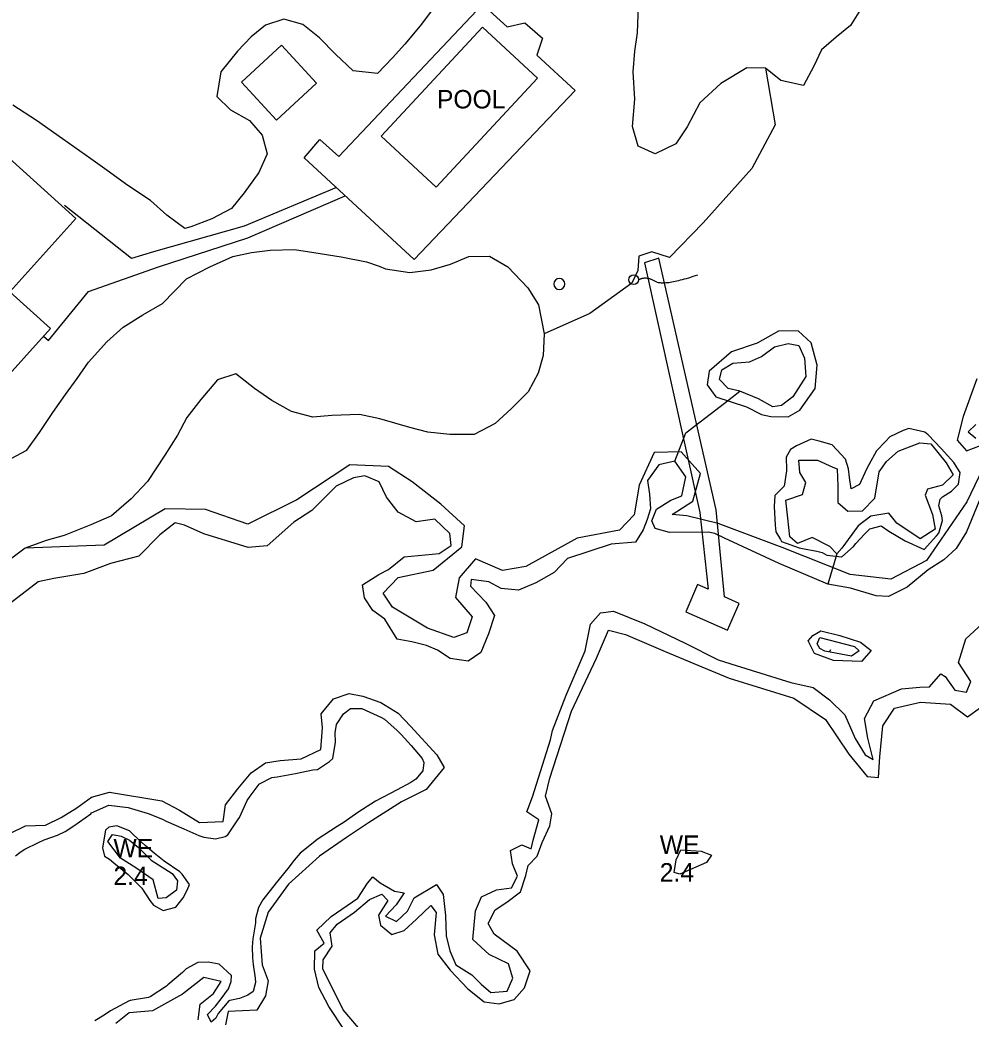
# Model space of a CAD drawing. Extents: x 2160437 to 2172832, y 205694 to 212444.
# Drawn here: x 2161184.1 to 2161442, y 211528.1 to 211799.2 of the extents above; entities that cross this region are included whole.
import ezdxf

# ---------------------------------------------------------------- set-up
doc = ezdxf.new("R2010")
doc.units = 0
for name, color, linetype in [('Default', 7, 'Continuous'), ('RD_EX_Bldg', 7, 'Continuous'), ('RD_EX_Bldg_Pool', 7, 'Continuous'), ('RD_EX_BldgApp', 7, 'Continuous'), ('RD_EX_BldgApp_txCode', 7, 'Continuous'), ('RD_EX_Conc', 7, 'Continuous'), ('RD_EX_Dam', 7, 'Continuous'), ('RD_EX_H2O', 7, 'Continuous'), ('RD_EX_H2O_Pond', 7, 'Continuous'), ('RD_EX_H2O_txCode', 7, 'Continuous'), ('RD_EX_Road_Post', 7, 'Continuous'), ('RD_EX_SU_Telecom', 7, 'Continuous'), ('RD_EX_VEG_ShrubLine', 7, 'Continuous'), ('RD_EX_VEG_TreeLine', 7, 'Continuous')]:
    doc.layers.add(name, color=color, linetype=linetype)

# ---------------------------------------------------------------- blocks, each defined once
blk = doc.blocks.new('POST')
at = {"layer": 'Default'}
for start, end in [(90, 270), (270, 90)]:
    blk.add_arc((0, 0), 0.0417, start, end, dxfattribs=at)

msp = doc.modelspace()

# ---------------------------------------------------------------- linework, layer by layer
at = {"layer": 'RD_EX_Bldg'}
for points in [[(2161264.54, 211782.04), (2161255.02, 211792.35), (2161244.17, 211782.34), (2161253.68, 211772.02)], [(2161120.48, 211723.56), (2161144.45, 211750.16), (2161150.21, 211744.97), (2161172.38, 211769.57), (2161199.28, 211745.33), (2161181.34, 211725.42), (2161192.32, 211715.52), (2161164.12, 211684.23)]]:
    msp.add_lwpolyline(points, close=True, dxfattribs=at)
at = {"layer": 'RD_EX_Bldg_Pool'}
msp.add_lwpolyline([(2161309.54, 211797.3), (2161282.1, 211767.72), (2161297, 211753.9), (2161324.44, 211783.48)], close=True, dxfattribs=at)
at = {"layer": 'RD_EX_BldgApp'}
msp.add_lwpolyline([(2161324.3, 211789.64), (2161334.69, 211780.12), (2161291, 211734.27), (2161261.13, 211761.86), (2161265.42, 211766.75), (2161270.6, 211762.2), (2161309.58, 211803.42), (2161316.21, 211797.35), (2161321.06, 211798.46), (2161325.82, 211794.27)], close=True, dxfattribs=at)
at = {"layer": 'RD_EX_Conc'}
for points in [[(2161190.45, 211713.44), (2161191.85, 211712.2), (2161202.7, 211725.53), (2161221.62, 211732.19), (2161245.87, 211740.09), (2161272.3, 211751.54)], [(2161269.91, 211753.75), (2161244.86, 211743.24), (2161220.28, 211736.27), (2161214.33, 211734.5), (2161196.19, 211748.92)]]:
    msp.add_lwpolyline(points, dxfattribs=at)
at = {"layer": 'RD_EX_Dam'}
msp.add_lwpolyline([(2161353.48, 211733.29), (2161368.53, 211665.53), (2161370.74, 211644.73), (2161367.86, 211646.03), (2161364.66, 211638.57), (2161375.96, 211633.62), (2161379.13, 211640.87), (2161375.21, 211642.7), (2161372.89, 211666.33), (2161357.38, 211734.6)], close=True, dxfattribs=at)
at = {"layer": 'RD_EX_H2O'}
for points in [[(2161379.33, 211698.53), (2161376.14, 211699.26), (2161373.84, 211701.62), (2161374.5, 211704.27), (2161377.47, 211706.05), (2161381.99, 211706.41), (2161385.22, 211707.89), (2161388.75, 211710.5), (2161392.44, 211711.42), (2161395.31, 211710.93), (2161396.85, 211707.41), (2161397.21, 211702.5), (2161393.71, 211696.96), (2161390.63, 211694.62), (2161388.26, 211694.22), (2161384.36, 211696.38)], [(2161395.36, 211679.73), (2161400.41, 211679.76), (2161404.6, 211677.87), (2161405.72, 211677.42), (2161405.9, 211672.7), (2161405.91, 211668.24), (2161408.62, 211665.91), (2161412.61, 211666.02), (2161415.97, 211669.48), (2161417.11, 211676.6), (2161419.15, 211679.44), (2161422.26, 211682.21), (2161428.17, 211684.51), (2161431.13, 211684.16), (2161435.32, 211679.07), (2161437.17, 211675.75), (2161434.35, 211672.97), (2161430.26, 211671.87), (2161429.59, 211670.26), (2161431.63, 211665.05), (2161432.3, 211661.03), (2161428.29, 211658.45), (2161421.97, 211662.65), (2161419.74, 211665.39), (2161414.84, 211664.54), (2161411.42, 211661.98), (2161407.04, 211655.91), (2161405.64, 211654.34), (2161403.77, 211656.35), (2161398.98, 211658.81), (2161395, 211657.19), (2161392.92, 211659), (2161392.4, 211663.99), (2161391.84, 211668.88), (2161396.33, 211670.49), (2161397.22, 211673.74), (2161395.58, 211676.39)], [(2161401.33, 211633.42), (2161406.51, 211632.2), (2161412.04, 211630.4), (2161414.94, 211628.13), (2161412.32, 211625.08), (2161404.75, 211625.36), (2161399.6, 211627.29), (2161397.88, 211630.73), (2161399.17, 211632.17)]]:
    msp.add_lwpolyline(points, close=True, dxfattribs=at)
for points in [[(2161364.68, 211687.16), (2161375.14, 211695.2), (2161379.33, 211698.53)], [(2161443.33, 211689.46), (2161441.3, 211687.48), (2161443.31, 211685.71)], [(2161361.73, 211679.51), (2161364.68, 211687.16)], [(2161446.23, 211673.55), (2161440.78, 211660.36), (2161438.05, 211655.75), (2161434.67, 211652.76), (2161430.42, 211650.02), (2161424.71, 211645.34), (2161419.69, 211642.81), (2161416.32, 211642.92), (2161409.37, 211645.02), (2161403.19, 211646.08), (2161389.98, 211651.75), (2161375.22, 211658.61), (2161372.56, 211659.9), (2161370.76, 211660.22), (2161360.22, 211660.13), (2161356.41, 211661.25), (2161355.44, 211663.33), (2161356.76, 211666.44), (2161360.61, 211668.87), (2161363.57, 211670.1), (2161364.73, 211675.23), (2161361.73, 211679.51), (2161357.35, 211678.48), (2161354.29, 211674.22), (2161354.81, 211670.57), (2161355.15, 211666.59), (2161354.21, 211663.63), (2161353.13, 211660.85), (2161351.08, 211657.47), (2161344.44, 211656.94), (2161332.6, 211653.04), (2161329, 211649.31), (2161324.04, 211646.49), (2161319.33, 211644.51), (2161314.64, 211644.96), (2161311.24, 211646.79), (2161306.48, 211647.35), (2161306.27, 211645.53), (2161310.45, 211641.27), (2161312.83, 211637.64), (2161311.21, 211632.67), (2161309.13, 211627.56), (2161305.63, 211625.21), (2161300.74, 211625.92), (2161297.32, 211628.19), (2161294.36, 211629.47), (2161290.36, 211630.48), (2161286.44, 211631.15), (2161283.05, 211636.59), (2161279.82, 211638.98), (2161277.53, 211642.36), (2161276.97, 211645.92), (2161281.38, 211648.7), (2161284, 211650.06), (2161288.28, 211653.56), (2161297.83, 211654.45), (2161301.02, 211656.57), (2161300.71, 211659.86), (2161296.61, 211663.78), (2161291.53, 211663.04), (2161286.67, 211665.61), (2161283.5, 211669.68), (2161281.53, 211673.88), (2161277.59, 211675.54), (2161274.52, 211674.97), (2161269.87, 211672.7), (2161263.25, 211666.12), (2161258.34, 211662.9), (2161251.1, 211656.5), (2161246.02, 211656.08), (2161233.98, 211659.8), (2161228.75, 211662.11), (2161226.22, 211662.79), (2161222.01, 211659.51), (2161216.29, 211653.71), (2161208.63, 211651.71), (2161201.42, 211649.01), (2161193.29, 211647.68), (2161189.02, 211646.75), (2161176.35, 211637.06)], [(2161405.64, 211654.34), (2161403.19, 211646.08)], [(2161272.09, 211525.11), (2161267.82, 211531.53), (2161265.13, 211536.66), (2161263.98, 211541.61), (2161264.05, 211546.56), (2161266.62, 211548.7), (2161264.64, 211552.2), (2161268.51, 211555.89), (2161275.75, 211560.89), (2161278.38, 211564.97), (2161279.81, 211566.64), (2161281.74, 211565.02), (2161285.69, 211562.83), (2161288.27, 211562.32), (2161286.12, 211559.04), (2161283.26, 211556.05), (2161286.19, 211554.58), (2161289.24, 211557.37), (2161290.99, 211560.98), (2161297.03, 211564.59), (2161298.87, 211561.93), (2161299.48, 211556.18), (2161299.71, 211550.69), (2161300.72, 211546.59), (2161302.29, 211542.83), (2161306.68, 211540.06), (2161309.21, 211537.59), (2161311.8, 211535.26), (2161316.21, 211535.66), (2161317.8, 211539.17), (2161316.61, 211543.07), (2161311.34, 211545.63), (2161306.96, 211549.69), (2161307.64, 211557.46), (2161309.25, 211561.28), (2161313.36, 211563.18), (2161317.4, 211563.73), (2161319, 211566.88), (2161317.66, 211570.18), (2161317.12, 211573.79), (2161320.24, 211575.38), (2161322.72, 211574.32), (2161323.29, 211576.67), (2161324.8, 211582.18), (2161321.54, 211584.32), (2161323.07, 211588.4), (2161328.01, 211603.85), (2161328.54, 211606.42), (2161332.28, 211615.96), (2161335.48, 211623.6), (2161337.37, 211628.02), (2161338.83, 211635.29), (2161341.56, 211638.31), (2161345.06, 211638.81), (2161353.55, 211635.37), (2161364.5, 211630.09), (2161373.42, 211625.56), (2161378.37, 211624.07), (2161393.18, 211619.39), (2161399.25, 211618.09), (2161403.68, 211614.75), (2161407.82, 211610.68), (2161410.65, 211604.19), (2161413.3, 211599.75), (2161415.52, 211598.51), (2161414.1, 211604.33), (2161413.12, 211609.64), (2161415.72, 211614.49), (2161423.23, 211617.71), (2161428.17, 211618.14), (2161430.77, 211618.26), (2161433.86, 211621.82), (2161435.08, 211621.06), (2161437.7, 211617.33), (2161440.82, 211616.78), (2161442.04, 211619.68), (2161438.64, 211624.83), (2161440.61, 211631.24), (2161445.04, 211635.37)], [(2161181.32, 211578.42), (2161185.58, 211580.54), (2161190.97, 211580.74), (2161195.3, 211582.83), (2161199.48, 211585.4), (2161203.52, 211588.26), (2161208.41, 211589.66), (2161222.55, 211587.31), (2161227.37, 211584.78), (2161232.8, 211581.43), (2161239.22, 211581.67), (2161239.82, 211586.26), (2161243.16, 211590.57), (2161246.81, 211594.91), (2161250.72, 211597.66), (2161254.65, 211598.28), (2161260.32, 211598.67), (2161265.72, 211601.26), (2161266.15, 211607.12), (2161265.82, 211610.94), (2161269.11, 211615.01), (2161273.34, 211616.43), (2161277.09, 211615.74), (2161281.92, 211613.96), (2161286.66, 211611.12), (2161289.98, 211607.53), (2161297.18, 211599.75), (2161299.17, 211596.36), (2161294.25, 211590.42), (2161287.53, 211587.01), (2161278.6, 211581.36), (2161272.62, 211577.38), (2161265.35, 211572.25), (2161256.96, 211564.72), (2161251.45, 211557.09), (2161249.28, 211550.05), (2161249.81, 211542.8), (2161251.4, 211538.49), (2161250.67, 211534.39), (2161248.37, 211530.54), (2161240.56, 211530.17), (2161239.83, 211526.5)], [(2161232.39, 211527.85), (2161232.92, 211532.15), (2161236.58, 211535.04), (2161238.66, 211538.3), (2161233.95, 211539.36), (2161228.19, 211534.88), (2161220.01, 211530.36), (2161213.66, 211529.76), (2161210.08, 211526.92)]]:
    msp.add_lwpolyline(points, dxfattribs=at)
at = {"layer": 'RD_EX_H2O_Pond'}
for points in [[(2161216.19, 211574.67), (2161219.7, 211571.17), (2161225.34, 211567.63), (2161226.81, 211565.63), (2161226.51, 211563.05), (2161223.71, 211560.96), (2161221.61, 211560.81), (2161220.19, 211565.85), (2161215.55, 211569.17), (2161211.32, 211571.72), (2161207.95, 211576.31), (2161209.16, 211578.2), (2161211.54, 211577.7), (2161213.82, 211576.61)], [(2161362.05, 211571.32), (2161363.32, 211573.99), (2161368.88, 211573.62), (2161371.64, 211572.54), (2161370.34, 211570.58), (2161363.1, 211567.38), (2161361.57, 211567.84)]]:
    msp.add_lwpolyline(points, close=True, dxfattribs=at)
at = {"layer": 'RD_EX_SU_Telecom'}
msp.add_circle((2161350.57, 211728.75), 1.32, dxfattribs=at)
msp.add_open_spline([(2161351.89, 211728.75), (2161353.89, 211729.85), (2161358.58, 211726.9), (2161367.94, 211730.08)], degree=2, dxfattribs=at)
at = {"layer": 'RD_EX_VEG_ShrubLine'}
for points in [[(2161381.19, 211694.23), (2161385.23, 211692.16), (2161387.76, 211691.6), (2161392.48, 211691.54), (2161395.62, 211693.37), (2161399.79, 211699.24), (2161400.35, 211705.59), (2161398.65, 211711.57), (2161395.17, 211714.89), (2161389.79, 211714.77), (2161384.02, 211711.48), (2161377.07, 211709.18), (2161370.99, 211703.94), (2161370.47, 211700.24), (2161372.81, 211696.98)], [(2161388.9, 211662.11), (2161389.11, 211660.28), (2161390.33, 211658.22), (2161390.67, 211657.72), (2161395.39, 211655.99), (2161396.35, 211655.79), (2161400.2, 211655.08), (2161401.63, 211654.67), (2161402.96, 211654.01), (2161406.92, 211653.55), (2161406.99, 211653.57), (2161410.16, 211656.36), (2161410.79, 211657.12), (2161413.22, 211659.79), (2161414.56, 211661.09), (2161417.65, 211661.9), (2161419.75, 211660.54), (2161424.16, 211657.85), (2161424.16, 211657.85), (2161429.3, 211655.52), (2161429.3, 211655.52), (2161432.72, 211659.24), (2161433.28, 211659.97), (2161434.33, 211663.43), (2161434.12, 211664.63), (2161433.35, 211667.41), (2161433.71, 211669.22), (2161434.27, 211669.83), (2161436.77, 211671.37), (2161438.61, 211673.26), (2161439.1, 211676.39), (2161437.39, 211679.14), (2161435.69, 211681.01), (2161433.91, 211682.97), (2161430.42, 211686.64), (2161429.52, 211687.33), (2161425.16, 211688.32), (2161423.66, 211687.84), (2161420, 211686.14), (2161418.84, 211684.87), (2161416.41, 211682.32), (2161414.34, 211678.51), (2161413.68, 211677.3), (2161411.81, 211673.17), (2161409.54, 211672), (2161409.07, 211675.05), (2161408.79, 211677.38), (2161408.02, 211680.04), (2161404.38, 211683.89), (2161400.87, 211684.96), (2161398.65, 211685.44), (2161394.71, 211683.64), (2161393.09, 211682.63), (2161391.88, 211680.57), (2161391.96, 211677.18), (2161392.04, 211676.85), (2161391.33, 211672.71), (2161390.85, 211672.18), (2161388.85, 211670.19), (2161388.61, 211667.23)], [(2161401, 211631.67), (2161410.45, 211629.24), (2161411.68, 211627.99), (2161409.63, 211626.54), (2161402.4, 211627.97), (2161401.05, 211628.69), (2161400.32, 211629.89)], [(2161206.44, 211574.51), (2161207, 211572.29), (2161208.35, 211571.44), (2161209.55, 211570.5), (2161213.45, 211567.34), (2161213.45, 211567.34), (2161216.79, 211563.97), (2161217.13, 211563.59), (2161219.29, 211560.29), (2161220.26, 211558.98), (2161222.92, 211557.55), (2161226.33, 211558.44), (2161226.33, 211558.44), (2161228.31, 211561.02), (2161229.41, 211563.07), (2161230.08, 211564.56), (2161228.08, 211567.43), (2161227.45, 211568.07), (2161223.23, 211570.9), (2161220.52, 211573.11), (2161218.03, 211575.17), (2161214.78, 211578.21), (2161213.82, 211579.16), (2161210.37, 211580.49), (2161208.19, 211580.15), (2161207.32, 211579.38)]]:
    msp.add_lwpolyline(points, close=True, dxfattribs=at)
for points in [[(2161443.63, 211701.84), (2161439.91, 211691.59), (2161438.27, 211685.16), (2161440.79, 211682.28), (2161446.52, 211684.43)], [(2161449.64, 211686.73), (2161440.9, 211668.45), (2161429.99, 211652.53), (2161420.27, 211647.44), (2161409.26, 211648.72), (2161390.8, 211656.03), (2161373.5, 211662.59), (2161364.92, 211664.63), (2161361.03, 211665), (2161366.61, 211668.61), (2161368.63, 211676.15), (2161363.4, 211681.99), (2161356.13, 211681.81), (2161352.03, 211673.01), (2161350.69, 211664.93), (2161346.74, 211660.81), (2161335.21, 211658.62), (2161321.29, 211650.91), (2161315, 211649.81), (2161307.65, 211653.03), (2161303.23, 211647.85), (2161302.2, 211642.52), (2161306.75, 211637.22), (2161305.26, 211632.91), (2161301.77, 211631.6), (2161294.59, 211634.15), (2161285.12, 211639.83), (2161282.56, 211643.66), (2161286.69, 211647.92), (2161296.16, 211649.89), (2161303.9, 211656.24), (2161304.62, 211661.93), (2161298.25, 211667.82), (2161290.46, 211673.9), (2161284.02, 211678.09), (2161273.57, 211678.54), (2161259.16, 211668.97), (2161245.86, 211662.36), (2161234.37, 211666.41), (2161223.45, 211666.6), (2161206.92, 211656.71), (2161185.47, 211655.89)], [(2161277.44, 211523.91), (2161271.73, 211530.61), (2161266.23, 211541.73), (2161266.34, 211544.17), (2161268.73, 211547.9), (2161268.19, 211551.44), (2161270.13, 211553.81), (2161274.8, 211557.08), (2161278.87, 211560.56), (2161282.24, 211561.99), (2161283.89, 211560.26), (2161281.35, 211556.31), (2161281.9, 211553.57), (2161284.99, 211551.07), (2161288.26, 211552.14), (2161291.61, 211555.2), (2161295.51, 211558.94), (2161296.93, 211556.96), (2161296.4, 211550.94), (2161297.41, 211545.74), (2161300.76, 211541.38), (2161305.56, 211536.25), (2161310, 211532.74), (2161314.03, 211532.19), (2161318.1, 211533.36), (2161320.97, 211536.52), (2161322.43, 211541.13), (2161318.94, 211546.47), (2161312.74, 211551.08), (2161311.07, 211554.03), (2161312.98, 211557.74), (2161316.13, 211559.85), (2161319.81, 211562.59), (2161321.29, 211567.01), (2161321.94, 211569.73), (2161324.37, 211572.28), (2161325.76, 211575.99), (2161327.83, 211580.56), (2161328.37, 211583.79), (2161326.65, 211588.57), (2161327.83, 211593.48), (2161333.67, 211611.62), (2161340.44, 211626.05), (2161343.76, 211633.64), (2161348.31, 211632.45), (2161359.05, 211627.88), (2161367.95, 211624.14), (2161376.47, 211620.57), (2161394.01, 211615.17), (2161402.57, 211609.39), (2161408.95, 211599.95), (2161413.88, 211593.95), (2161416.94, 211593.67), (2161417.27, 211599.25), (2161418.1, 211607.62), (2161421.29, 211612.49), (2161428.34, 211614.11), (2161436.46, 211613.5), (2161441.06, 211610.08), (2161444.59, 211612.65)], [(2161403.92, 211628.31), (2161403.61, 211627.64)], [(2161182.89, 211572.38), (2161184.17, 211573.42), (2161185.37, 211574.15), (2161189.12, 211576.04), (2161190.61, 211576.76), (2161194.22, 211577.96), (2161196.37, 211579.01), (2161198.73, 211580.49), (2161203.3, 211583.81), (2161203.5, 211584.01), (2161208.19, 211586.17), (2161213.44, 211585.48), (2161215.27, 211584.93), (2161218.86, 211583.89), (2161222.77, 211582.29), (2161223.75, 211581.79), (2161228.49, 211579.7), (2161228.49, 211579.7), (2161232.64, 211577.88), (2161233.94, 211577.41), (2161237.16, 211576.99), (2161239.71, 211577.63), (2161240.43, 211578.06), (2161243.2, 211582.13), (2161243.6, 211582.76), (2161245.71, 211587.42), (2161246.56, 211588.54), (2161248.92, 211591.82), (2161249.06, 211591.88), (2161252.39, 211593.61), (2161253.87, 211593.81), (2161258.82, 211594.75), (2161258.82, 211594.75), (2161263.55, 211595.74), (2161264.8, 211595.81), (2161268.04, 211597.99), (2161268.94, 211598.8), (2161269.68, 211603.27), (2161269.61, 211605.79), (2161269.93, 211608.03), (2161271.82, 211610.93), (2161273.73, 211612.33), (2161276.82, 211612.38), (2161276.82, 211612.38), (2161282.13, 211609.91), (2161282.93, 211609.49), (2161286.38, 211606.37), (2161287.46, 211605.3), (2161290.17, 211602.33), (2161293.19, 211598.77), (2161293.65, 211597.75), (2161293.36, 211595.44), (2161291.42, 211593.2), (2161290.08, 211592.29), (2161286.38, 211590.26), (2161280.53, 211587.18), (2161280.53, 211587.18), (2161275.73, 211584.14), (2161271.98, 211581.49), (2161270.14, 211580.36), (2161264.7, 211576.8), (2161263.63, 211575.95), (2161260.1, 211573.15), (2161258.47, 211571.22), (2161256.74, 211568.93), (2161253.54, 211565.06), (2161253.54, 211565.06), (2161249.98, 211560.41), (2161248.77, 211558.35), (2161248.01, 211555.28), (2161247.93, 211554.21), (2161247.23, 211549.84), (2161247.05, 211547.66), (2161247.16, 211544.72), (2161247.33, 211542.9), (2161247.85, 211539.19), (2161248.01, 211538.02), (2161247.35, 211535.54), (2161245.92, 211534.56), (2161243.65, 211533.62), (2161241, 211533.14), (2161240.72, 211533.04), (2161237.81, 211529.55), (2161237.21, 211528.37), (2161235.91, 211527.28), (2161234.93, 211529.34), (2161237.09, 211531.55), (2161238.64, 211533.57), (2161240.62, 211536.27), (2161241.41, 211538.28), (2161241.47, 211539.94), (2161238.11, 211543.02), (2161235.14, 211543.5), (2161232.34, 211543.44), (2161229.17, 211541.69), (2161228.14, 211540.7), (2161224.21, 211537.39), (2161223.82, 211537.04), (2161219.42, 211534.11), (2161218.96, 211533.97), (2161213.94, 211533.12), (2161213.66, 211533.01), (2161208.68, 211530.34), (2161206.91, 211529.12), (2161204.37, 211527.6)]]:
    msp.add_lwpolyline(points, dxfattribs=at)
at = {"layer": 'RD_EX_VEG_TreeLine'}
for points in [[(2161412.49, 211802.84), (2161409.38, 211797.77), (2161405.49, 211794.55), (2161401.51, 211791.14), (2161399.37, 211786.66), (2161396.64, 211781.41), (2161390.45, 211782.82), (2161386.26, 211786.11), (2161381.21, 211786.2), (2161374.19, 211781.96), (2161368.48, 211776.78), (2161365.05, 211770.23), (2161362.02, 211765.58), (2161356.41, 211762.91), (2161351.8, 211765), (2161350.27, 211770.32), (2161350.84, 211777.71), (2161350.41, 211785.2), (2161350.85, 211790.79), (2161351.6, 211795.78), (2161351.89, 211803.06)], [(2161295.73, 211801.67), (2161292.62, 211797.64), (2161288.52, 211792.66), (2161285.12, 211788.99), (2161281.08, 211784.68), (2161274.49, 211785.47), (2161269.69, 211789.96), (2161265.32, 211794.37), (2161260.83, 211798.02), (2161255.68, 211799.43), (2161250.69, 211797.86), (2161246.8, 211794.65), (2161243.08, 211790.77), (2161238.57, 211785.17), (2161237.51, 211778.47), (2161241.19, 211774.84), (2161246.35, 211771.92), (2161249.76, 211767.94), (2161251.09, 211762.94), (2161248.88, 211757.8), (2161244.89, 211752.32), (2161241.46, 211748.08), (2161236.14, 211745.27), (2161230.41, 211743.12), (2161228.83, 211742.68), (2161223.96, 211746.27), (2161219.52, 211750.25), (2161213.36, 211754.31), (2161207.78, 211758.35), (2161203.31, 211761.53), (2161195.6, 211766.99), (2161188.56, 211771.92), (2161182.12, 211776.11)], [(2161386.26, 211786.11), (2161388.93, 211770.77), (2161382.63, 211758.91), (2161369.36, 211744.19), (2161360.23, 211734.77), (2161355.5, 211736.33), (2161351.95, 211735.16), (2161351.68, 211731.23), (2161350.01, 211727.81), (2161338.62, 211719.53), (2161326.24, 211714.08)], [(2161180.31, 211679.53), (2161185.91, 211682.44), (2161189.36, 211687.24), (2161192.98, 211692.67), (2161196.47, 211697.57), (2161199.61, 211701.94), (2161202.65, 211706.36), (2161207.68, 211711.84), (2161212.06, 211715.88), (2161217.4, 211719.25), (2161222.72, 211722.28), (2161229.21, 211728.96), (2161235.55, 211732.22), (2161241.82, 211735.06), (2161246.92, 211736.1), (2161251.95, 211736.72), (2161258.55, 211736.98), (2161263.83, 211736.09), (2161271.19, 211734.96), (2161278.09, 211733.57), (2161281.49, 211732.38), (2161283.26, 211731.7), (2161289.86, 211730.67), (2161295.64, 211731.42), (2161300.87, 211732.99), (2161305.84, 211735.02), (2161311.46, 211735.14), (2161316.39, 211732.21), (2161321.8, 211726.52), (2161324.71, 211721.96), (2161326.24, 211714.08), (2161326, 211708.17), (2161324.63, 211703.35), (2161321.89, 211698.34), (2161317.35, 211693.68), (2161313.01, 211689.73), (2161307.27, 211686.77), (2161300.66, 211686.75), (2161294.69, 211687.38), (2161289.83, 211688.65), (2161281.71, 211690.94), (2161276.14, 211692.19), (2161268.69, 211691.85), (2161263.52, 211691.42), (2161257.74, 211692.99), (2161252.39, 211695.99), (2161247.73, 211699.26), (2161242.67, 211703.18), (2161237.67, 211701.61), (2161233.16, 211696.25), (2161229.33, 211691.38), (2161226.78, 211686.51), (2161223.4, 211681.09), (2161218.67, 211673.97), (2161214.23, 211669.27), (2161208.88, 211664.62), (2161203.26, 211662.19), (2161196.05, 211659.31), (2161191.15, 211657.95), (2161185.47, 211655.89), (2161181.11, 211652.65)]]:
    msp.add_lwpolyline(points, dxfattribs=at)

# ---------------------------------------------------------------- block references
at = {"layer": 'RD_EX_Road_Post', "xscale": 36, "yscale": 36}
msp.add_blockref('POST', (2161330.36, 211727.59), dxfattribs=at)

# ---------------------------------------------------------------- texts
at = {"layer": 'RD_EX_BldgApp_txCode'}
msp.add_text('POOL', height=5, dxfattribs=at).set_placement((2161297.18, 211775.23))
at = {"layer": 'RD_EX_H2O_txCode'}
for s, p in [('WE', (2161357.62, 211572.91)), ('WE', (2161209.45, 211571.96)), ('2.4', (2161357.62, 211565.41)), ('2.4', (2161209.45, 211564.46))]:
    msp.add_text(s, height=5, dxfattribs=at).set_placement(p)

doc.saveas('drawing.dxf')
